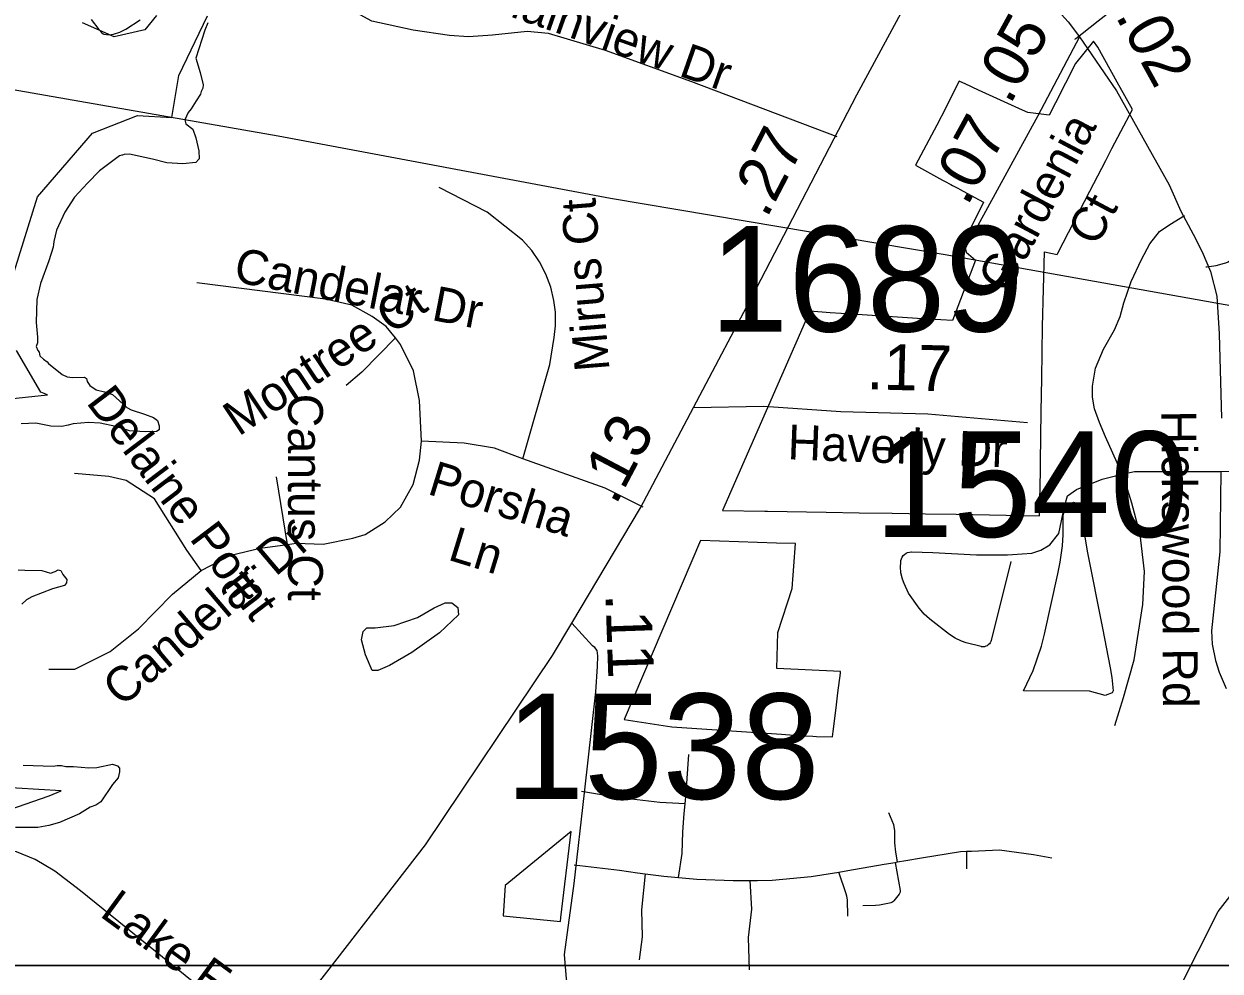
# Model space of a CAD drawing. Extents: x 1662474 to 1856135, y 779280 to 917889.
# Drawn here: x 1709903 to 1713168, y 826573 to 829158 of the extents above; entities that cross this region are included whole.
import ezdxf

# ---------------------------------------------------------------- set-up
doc = ezdxf.new("R2010")
doc.units = 0
for name, color, linetype in [('Cogo Default Point CELL', 7, 'Continuous'), ('Exist Boundary Political City Limit New Hole', 7, 'Continuous'), ('Exist Hydrographic Lake Shore', 7, 'Continuous'), ('Exist Hydrographic Misc Water Feature', 7, 'Continuous'), ('Exist Hydrographic Pond Under 1500 Sq Ft', 7, 'Continuous'), ('Exist Road Non-System Type 51', 7, 'Continuous'), ('Exist Road Non-System Type 51 Label', 7, 'Continuous'), ('Exist Road Primary NC UnDivided 4 Lane Attributed', 7, 'Continuous'), ('Exist Road Secondary Mileage Tenths English Label', 7, 'Continuous'), ('Exist Road Secondary Type 51 Attributed', 7, 'Continuous'), ('Exist Road Secondary Type 51 Label', 7, 'Continuous'), ('Exist Utilities Electrical Transmission Line', 7, 'Continuous'), ('Map Preparation Boundary City Limit Buffer Line', 7, 'Continuous'), ('Map Preparation Inset Cut Line', 7, 'Continuous'), ('Old_Level_44', 7, 'Continuous'), ('Prop DGN Element Guardrail', 7, 'Continuous'), ('Prop Guardrail', 7, 'Continuous')]:
    doc.layers.add(name, color=color, linetype=linetype)

msp = doc.modelspace()

# ---------------------------------------------------------------- linework, layer by layer
at = {"layer": 'Exist Boundary Political City Limit New Hole'}
for points in [[(1712678.1, 827962.4), (1712680.1, 828100.4), (1712681.4, 828189.9), (1712683.4, 828332.1), (1712689.4, 828535.7), (1712724.1, 828529), (1712725.6, 828531.9), (1712813.1, 828701.2), (1712856.4, 828785.2), (1712873, 828817.7), (1712897.6, 828864.4), (1712929.5, 828924.9), (1712887.6, 828998.8), (1712834.4, 829094.5), (1712823.2, 829111.3), (1712773.8, 829050), (1712719.2, 828942.8), (1712702.1, 828909.1), (1712644, 828915.9), (1712629.2, 828922.6), (1712509.2, 828977.4), (1712472.2, 828994.4), (1712458.1, 829000.9), (1712455.8, 829001.9), (1712447.1, 828984.5), (1712419.4, 828928.9), (1712395.4, 828881.9), (1712337.4, 828772.4), (1712370.2, 828753.9), (1712385.8, 828745.2), (1712410.6, 828731.9), (1712416.4, 828728.9), (1712433.5, 828719.6), (1712438.1, 828717.1), (1712452.6, 828709.4), (1712458.9, 828706), (1712477.1, 828696.2), (1712522.9, 828671.7), (1712469, 828562.9), (1712475.5, 828535), (1712500.4, 828513.4), (1712437.9, 828348.2), (1712342.2, 828354.4), (1712164.2, 828366), (1712104.1, 828369.9), (1712048.1, 828373.6), (1711810.6, 827830.1), (1711925.4, 827828.2), (1711932.9, 827828), (1712093.4, 827825.4), (1712183.5, 827823.9), (1712273.4, 827822.5), (1712364.2, 827820.9), (1712448.4, 827819.5), (1712675.9, 827815.8), (1712677.9, 827938.2), (1712678.1, 827962.4)], [(1712004.6, 827677.9), (1712009.4, 827739.5), (1711957.9, 827741.2), (1711750.2, 827748), (1711541.4, 827259), (1711672, 827239.5), (1711970.9, 827219.2), (1712027.6, 827215), (1712056.4, 827213.9), (1712066.6, 827213.4), (1712110.4, 827211.7), (1712112.2, 827226.9), (1712120.1, 827291.2), (1712125.2, 827332.1), (1712131.9, 827386), (1712132.5, 827390.9), (1711958.6, 827399), (1711960.9, 827496.9), (1712000, 827617.1), (1712004.6, 827677.9)], [(1711368.9, 826719.4), (1711397, 826953.6), (1711217, 826806), (1711211, 826723.8), (1711367.5, 826708.4), (1711368.9, 826719.4)]]:
    msp.add_lwpolyline(points, dxfattribs=at)
at = {"layer": 'Exist Hydrographic Lake Shore'}
for points in [[(1710405, 829160.6), (1710396.9, 829140.9), (1710372.5, 829064.2), (1710384.2, 829025.4), (1710392.8, 828991.8), (1710391.4, 828982.9), (1710387.1, 828973.4), (1710385.1, 828966.3), (1710373, 828948.2), (1710359.9, 828926.4), (1710352, 828916.2), (1710342.6, 828896.5), (1710345.5, 828885), (1710364.6, 828870.6), (1710372.8, 828847.2), (1710381.1, 828812), (1710381.4, 828790), (1710380.6, 828788.9), (1710372.2, 828780.2), (1710337.4, 828775.8), (1710293.8, 828778.7), (1710254.4, 828788.9), (1710191.4, 828802.3), (1710177, 828801.2), (1710172.8, 828799.9), (1710170.4, 828799.9), (1710163.9, 828798.1), (1710109.8, 828757.2), (1710076.4, 828723.8), (1710041.2, 828685), (1710014.8, 828643.8), (1709991.9, 828595.2), (1709984.6, 828564), (1709984, 828555.9), (1709982.8, 828548.8), (1709970.9, 828511.8), (1709948.4, 828449.6), (1709938.6, 828405.8), (1709936.5, 828343.2), (1709940.2, 828303.4), (1709940, 828287.6), (1709937.1, 828277.4), (1709941.2, 828266.9), (1709945, 828262.4), (1709947, 828251.9), (1709956.8, 828243), (1709967, 828235.6), (1709970.4, 828231.4), (1710007.9, 828201.5), (1710021.4, 828194.4), (1710036.2, 828193.1), (1710068.5, 828193.9), (1710074.1, 828190.2), (1710075.6, 828182.4), (1710083.5, 828170.8), (1710100.6, 828159.2), (1710123.6, 828153.5), (1710144.9, 828146.4), (1710183.8, 828111.5), (1710196.1, 828104.4), (1710232.4, 828092.9), (1710256.8, 828083.4), (1710267.5, 828075.3), (1710272.8, 828060.6), (1710272.5, 828050.1), (1710265.6, 828045.9)], [(1710086.6, 829169.8), (1710107.4, 829143), (1710115.8, 829133.6), (1710119.8, 829130.6), (1710121, 829130.1), (1710136, 829128.6), (1710147.5, 829129.9), (1710165.1, 829135.4), (1710181.4, 829143.5)], [(1710181.4, 829143.5), (1710220.5, 829168.9)], [(1710111.6, 828068.4), (1710079.4, 828069.8), (1710038.1, 828066.4), (1710023.6, 828062.7), (1710006.4, 828059.6), (1709976.8, 828059.8), (1709936.2, 828067.9), (1709895.9, 828066.1)], [(1710265.6, 828045.9), (1710234.4, 828044.8), (1710191.6, 828047.8), (1710154.6, 828059.6), (1710111.6, 828068.4)], [(1709887.2, 827668.2), (1709905.6, 827666.9), (1709951.8, 827665.8), (1709976.1, 827658.8), (1709988.2, 827663.5), (1709996.4, 827667.9), (1710004.2, 827665.8), (1710009.8, 827655.4), (1710020.5, 827641.4), (1710019.2, 827632.2), (1710014, 827625.2), (1709981.4, 827616.2), (1709925, 827594.2), (1709910, 827586.3), (1709898, 827574)], [(1709901.6, 827134.6), (1709982.8, 827132.2), (1709994.2, 827133.8), (1710006.1, 827133.8), (1710017.9, 827131.5), (1710038.9, 827130.9), (1710080.9, 827127.2), (1710102.4, 827128.6), (1710145.5, 827137.5), (1710159.1, 827132.8), (1710164.4, 827126.2), (1710164.4, 827123.9), (1710164.4, 827116.8), (1710160.4, 827100.2), (1710145.5, 827081.9), (1710113.1, 827034.6), (1710099.8, 827025.7), (1710083.8, 827019.7), (1710055.1, 827002.1), (1710000, 826978.2), (1709971.5, 826970.1), (1709941.5, 826964.3), (1709879.9, 826964.6)]]:
    msp.add_lwpolyline(points, dxfattribs=at)
at = {"layer": 'Exist Hydrographic Misc Water Feature'}
msp.add_lwpolyline([(1712950.3, 822718.3), (1713036.3, 823008.7), (1713029.3, 823117.2), (1712996.3, 823150.7), (1712796.3, 823177.7), (1712797.3, 823236.8), (1712940.2, 823401.3), (1712983.3, 823518.6), (1712963.3, 824119.7), (1712923.3, 824202.5), (1712749.2, 824347.3), (1712708.3, 824430.2), (1712710.2, 824679.5), (1712770.2, 824862.1), (1712872.2, 825011.1), (1712742.2, 825420.7), (1712787.2, 825777.6), (1712891.2, 826195.6), (1713163.2, 826735), (1713762.3, 827504)], dxfattribs=at)
at = {"layer": 'Exist Hydrographic Pond Under 1500 Sq Ft'}
for points in [[(1712631.5, 827337.3), (1712658.1, 827393.4), (1712680.5, 827459.4), (1712688.7, 827492.8), (1712725.6, 827657.1), (1712731.8, 827688.9), (1712738, 827733.1), (1712740.2, 827763.5), (1712740.2, 827788.9), (1712740.4, 827816.8), (1712746.5, 827837.1), (1712756.5, 827846.8), (1712768.6, 827853.1), (1712784.7, 827847), (1712790.6, 827837.1), (1712796.3, 827774.6), (1712806, 827718.5), (1712847.1, 827508.5), (1712868.5, 827400.6), (1712872.5, 827374.3), (1712876.2, 827338.1), (1712874.2, 827332.3), (1712854.3, 827324.5), (1712812.2, 827336.8), (1712631.5, 827337.3)], [(1710853.6, 827393.1), (1710835.7, 827435.8), (1710824.4, 827477.2), (1710829.4, 827499.8), (1710839.5, 827509.8), (1710862.1, 827509.8), (1710913.6, 827516.1), (1710977.6, 827537.4), (1711022.8, 827563.8), (1711052.9, 827577.6), (1711071.7, 827577.6), (1711088.1, 827565), (1711089.3, 827544.9), (1711037.9, 827496), (1710962.5, 827442), (1710901, 827406.9), (1710869.6, 827393.1), (1710853.6, 827393.1)]]:
    msp.add_lwpolyline(points, dxfattribs=at)
at = {"layer": 'Exist Road Non-System Type 51'}
for p, q in [((1713129.1, 828494.7), (1713132.5, 828495.2)), ((1710622.4, 827736.9), (1710593.1, 827921.8)), ((1712476.2, 826899.9), (1712475.9, 826852.2))]:
    msp.add_line(p, q, dxfattribs=at)
for points in [[(1712955.9, 829265.5), (1712913.1, 829222.5), (1712890.5, 829207.8), (1712886.2, 829204.9), (1712880, 829200.7), (1712860.6, 829184.4), (1712835.6, 829165.5), (1712814.1, 829148.2), (1712791.9, 829130.9), (1712774.5, 829117.8), (1712771.1, 829115.2)], [(1712123.1, 828849.8), (1711726.2, 829000.4), (1711490.6, 829085.2), (1711335.6, 829132.2), (1711276.9, 829137.7), (1711182.4, 829127.5), (1711116.6, 829123.2), (1711064.6, 829126.4), (1710965.4, 829140.9), (1710853.4, 829165.5), (1710801.1, 829193.9), (1710783.9, 829205.6), (1710769.6, 829218.9)], [(1711264.9, 827971.1), (1711338.6, 828228.5), (1711350.9, 828302), (1711354.4, 828334.1), (1711354.1, 828371.6), (1711350.1, 828403.1), (1711341.2, 828439.6), (1711328.1, 828475), (1711310.8, 828508.4), (1711289.5, 828539.4), (1711264.1, 828567.4), (1711168.2, 828643.8), (1711037, 828711.2)], [(1712900.8, 827929.1), (1712895.5, 827942.2), (1712855.9, 828031.4), (1712838.9, 828069.8), (1712825.6, 828107.6), (1712820.4, 828139), (1712820.1, 828168.9), (1712828.4, 828218.4), (1712850.4, 828270.5), (1712880.6, 828323), (1712895.5, 828359.6), (1712905.6, 828396.8), (1712925.6, 828454.8), (1712953.8, 828514.9), (1712976.6, 828557.7), (1713002.6, 828591.8), (1713030.9, 828610.4), (1713071.4, 828635.1)], [(1713132.5, 828495.2), (1713157.4, 828499.1), (1713180.1, 828504.7), (1713184.2, 828505.9), (1713190.9, 828509), (1713196.8, 828513.2), (1713201.9, 828518.2), (1713205.1, 828522.9), (1713220.2, 828546.9), (1713235.6, 828577.4), (1713240.9, 828586), (1713249.5, 828595.7), (1713251.8, 828597.6), (1713255.4, 828600.1), (1713272.1, 828609.1), (1713289.9, 828615.8), (1713293.4, 828616.8), (1713301.1, 828618.9), (1713336.1, 828622.2), (1713372.6, 828623.2), (1713376.1, 828623.2)], [(1710917.6, 828301.2), (1710892.4, 828332.2), (1710853.9, 828359.5), (1710798.8, 828390.8), (1710726.9, 828407), (1710375.6, 828451.1)], [(1710917.6, 828301.2), (1710826, 828207.2), (1710783, 828170.9)], [(1710988.1, 828019.4), (1710983.2, 828129.9), (1710966.9, 828210.7), (1710931.2, 828283.4), (1710917.6, 828301.2)], [(1710622.4, 827736.9), (1710646.2, 827740.4), (1710720.5, 827738), (1710801.4, 827754), (1710835.1, 827764.2), (1710889, 827798.7), (1710931.2, 827839.1), (1710965.4, 827900.5), (1710983.2, 827967.2), (1710988.1, 828019.4)], [(1711264.9, 827971.1), (1711187.6, 827999.7), (1711105, 828014.1), (1710988.1, 828019.4)], [(1711593.6, 827839.1), (1711489.8, 827891), (1711264.9, 827971.1)], [(1710387.1, 827666.1), (1710348.4, 827722), (1710259.4, 827861.4), (1710181.9, 827911.5), (1710135.1, 827923), (1710041, 827930.9)], [(1712596.9, 827690.9), (1712543.1, 827474.9), (1712542.5, 827472.7), (1712540.9, 827469.1), (1712538.6, 827465.9), (1712535.8, 827463.1), (1712532.6, 827460.9), (1712529, 827459.2), (1712525.2, 827458.2), (1712521.4, 827457.9), (1712517.4, 827458.2), (1712515.9, 827458.5), (1712475, 827468.7), (1712462.5, 827473.1), (1712445.1, 827481.5), (1712429.9, 827491.8), (1712375.9, 827533.4), (1712375.1, 827534.1), (1712360.6, 827547.2), (1712348, 827562.2), (1712347.4, 827562.9), (1712318.2, 827603.9), (1712305.8, 827631.1), (1712301.2, 827642.8), (1712297.2, 827659.4), (1712295.9, 827676.6), (1712296.5, 827688.4), (1712296.9, 827691.2), (1712297.1, 827693.2), (1712298.4, 827698), (1712300.5, 827702.6), (1712303.4, 827706.7), (1712307, 827710.2), (1712311.1, 827713.1), (1712315.6, 827715.2), (1712320.5, 827716.5), (1712325.5, 827716.9), (1712326.2, 827716.9), (1712384.2, 827715.2), (1712503.9, 827709), (1712588.4, 827709), (1712601.6, 827709.9), (1712654.4, 827713.2), (1712679.1, 827721.4), (1712703.9, 827735.9), (1712728.6, 827766.8), (1712743.9, 827840.6), (1712751.6, 827869.6), (1712776.9, 827886.9), (1712846.2, 827915.6), (1712900.8, 827929.1)], [(1712881.4, 827243.2), (1712904.4, 827319.1), (1712933.9, 827422.2), (1712957.1, 827572.9), (1712962.4, 827663.4), (1712949.9, 827764.5), (1712927.5, 827849.9), (1712911.8, 827900.2), (1712910.5, 827904.7), (1712900.8, 827929.1)], [(1712900.8, 827929.1), (1712934.9, 827936.1), (1713168.1, 827936.1)], [(1713168.1, 827936.1), (1713277.4, 827937.4), (1713302.5, 827935.5)], [(1710387.1, 827666.1), (1710468.2, 827707.6), (1710548.1, 827726.8), (1710622.4, 827736.9)], [(1709971.6, 827396.9), (1710042.6, 827397.1), (1710138.4, 827444.9), (1710216.1, 827506.5), (1710308.6, 827601.2), (1710387.1, 827666.1)], [(1711708.4, 827029.7), (1711710.9, 827058.1), (1711715.6, 827124.9), (1711718.2, 827163.9)], [(1711708.4, 827029.7), (1711639.1, 827032.6), (1711576.9, 827040.1), (1711507.6, 827049.7), (1711425.4, 827062.9)], [(1711690.4, 826828.4), (1711700.1, 826894.1), (1711701.9, 826953.2), (1711705.9, 827002.5), (1711708.4, 827029.7)], [(1712287.6, 826870.6), (1712283.6, 826897.6), (1712280.4, 826922.9), (1712280.4, 826956.1), (1712278.1, 826971.6), (1712263.8, 827004.7)], [(1710585.4, 826367.7), (1710528.6, 826410.2), (1710058, 826791.4), (1709988, 826845.1), (1709934.1, 826877.1), (1709883, 826898.4), (1709786.4, 826915.7), (1709739.9, 826918.4), (1709618.4, 826913.6), (1709531, 826900.8), (1709507.1, 826895), (1709443.1, 826858.5), (1709410.9, 826823.4), (1709378.5, 826774)], [(1712281.4, 826869.5), (1712287.6, 826870.6), (1712310.9, 826874.6), (1712353.6, 826881.9), (1712459.5, 826899.2), (1712476.2, 826899.9), (1712489.9, 826900.4), (1712566.4, 826903.7), (1712659, 826890.9), (1712708.9, 826882.2)], [(1711404.9, 826863.1), (1711528.6, 826848.5), (1711578.4, 826840.9), (1711598.9, 826838.2)], [(1712127.6, 826842.9), (1712152.4, 826846.9), (1712251.9, 826864.4), (1712281.4, 826869.5)], [(1712281.4, 826869.5), (1712294.8, 826792.9), (1712294.9, 826790.8), (1712294.8, 826788.5), (1712294.1, 826786.4), (1712293.2, 826784.4), (1712292.1, 826782.8), (1712277.6, 826764.4), (1712275.1, 826761.9), (1712272.5, 826760), (1712269.5, 826758.6), (1712266.4, 826757.8), (1712239, 826753.1), (1712227.9, 826751.9), (1712193.4, 826750.4)], [(1711598.9, 826838.2), (1711589.2, 826740.1), (1711590.9, 826665.9), (1711582.5, 826603.4)], [(1711598.9, 826838.2), (1711650.4, 826831.9), (1711690.4, 826828.4)], [(1711690.4, 826828.4), (1711740.5, 826823.9), (1711839.2, 826819.6), (1711884.9, 826820.1), (1711905.9, 826820.4), (1711946.1, 826820.9), (1712052.6, 826830.9), (1712127.6, 826842.9)], [(1712152.4, 826722.8), (1712151.1, 826767.4), (1712149.9, 826777.2), (1712148, 826783.7), (1712127.6, 826842.9)], [(1711884.9, 826820.1), (1711889.6, 826742.1), (1711879.9, 826664.1), (1711882.6, 826576.1)]]:
    msp.add_lwpolyline(points, dxfattribs=at)
at = {"layer": 'Exist Road Primary NC UnDivided 4 Lane Attributed'}
for points in [[(1711731.2, 828110.9), (1711903.3, 828436.8), (1712177.1, 828964.1), (1712406.1, 829389.5)], [(1711398.8, 827522), (1711586.6, 827836.8), (1711731.2, 828110.9)], [(1708713.1, 823984.5), (1708734.8, 824012.4), (1708863.3, 824181.6), (1709407.9, 824877.3), (1709789.2, 825370.3), (1710230.9, 825935.7), (1710645.8, 826460.4), (1710999, 826917.6), (1711346.5, 827434.4), (1711398.8, 827522)]]:
    msp.add_lwpolyline(points, dxfattribs=at)
at = {"layer": 'Exist Road Secondary Type 51 Attributed'}
for points in [[(1712406.1, 829389.5), (1712592.9, 829300.4), (1712637.2, 829273.5), (1712681.1, 829238.9), (1712718.6, 829202.9), (1712753.7, 829163.9), (1712784.9, 829122.4)], [(1712784.9, 829122.4), (1712670.8, 828906.8), (1712506.9, 828608.1)], [(1712784.9, 829122.4), (1712886, 828975.2), (1713029.8, 828718.9), (1713061.3, 828646.6), (1713095, 828584), (1713119.1, 828535.8), (1713141.9, 828482), (1713159.5, 828414.7), (1713166.3, 828312.4), (1713172.2, 828082.3)], [(1711731.2, 828110.9), (1711922.8, 828114.5), (1712132.8, 828100.4), (1712371, 828094), (1712642.8, 828069.9)], [(1713170.2, 827935.1), (1713167.8, 827716.7), (1713144.9, 827501.3), (1713146.8, 827465.2), (1713155.6, 827420.4), (1713166.3, 827388.2), (1713184.8, 827344.3)], [(1711572.5, 825851.1), (1711530.7, 825994), (1711461, 826236.7), (1711414.9, 826421.1), (1711384.2, 826551.6), (1711378.9, 826617.6), (1711404.9, 826811.5), (1711433.5, 827059.3), (1711464.3, 827335), (1711468.5, 827404.1), (1711469.7, 827433.1), (1711468.1, 827447.7), (1711462.1, 827455.9), (1711455.3, 827460.5), (1711398.8, 827522)]]:
    msp.add_lwpolyline(points, dxfattribs=at)
at = {"layer": 'Exist Utilities Electrical Transmission Line'}
msp.add_lwpolyline([(1704330.5, 829125.1), (1704363.9, 829125.2), (1704441.7, 829122.8), (1704707.5, 829163.8), (1705527.8, 829317.2), (1706167.7, 829434.6), (1706717.3, 829530.9), (1706941.1, 829496.5), (1707139, 829464.5), (1707886.3, 829332.6), (1708789.5, 829173.1), (1709700.6, 829009.5), (1710597.6, 828852.2), (1711504.6, 828682.4), (1712417.9, 828528.9), (1713335, 828365.2)], dxfattribs=at)
at = {"layer": 'Map Preparation Boundary City Limit Buffer Line'}
for points in [[(1712678.1, 827962.4), (1712680.1, 828100.4), (1712681.4, 828189.9), (1712683.4, 828332.1), (1712689.4, 828535.7), (1712724.1, 828529), (1712725.6, 828531.9), (1712813.1, 828701.2), (1712856.4, 828785.2), (1712873, 828817.7), (1712897.6, 828864.4), (1712929.5, 828924.9), (1712887.6, 828998.8), (1712834.4, 829094.5), (1712823.2, 829111.3), (1712773.8, 829050), (1712719.2, 828942.8), (1712702.1, 828909.1), (1712644, 828915.9), (1712629.2, 828922.6), (1712509.2, 828977.4), (1712472.2, 828994.4), (1712458.1, 829000.9), (1712455.8, 829001.9), (1712447.1, 828984.5), (1712419.4, 828928.9), (1712395.4, 828881.9), (1712337.4, 828772.4), (1712370.2, 828753.9), (1712385.8, 828745.2), (1712410.6, 828731.9), (1712416.4, 828728.9), (1712433.5, 828719.6), (1712438.1, 828717.1), (1712452.6, 828709.4), (1712458.9, 828706), (1712477.1, 828696.2), (1712522.9, 828671.7), (1712469, 828562.9), (1712475.5, 828535), (1712500.4, 828513.4), (1712437.9, 828348.2), (1712342.2, 828354.4), (1712164.2, 828366), (1712104.1, 828369.9), (1712048.1, 828373.6), (1711810.6, 827830.1), (1711925.4, 827828.2), (1711932.9, 827828), (1712093.4, 827825.4), (1712183.5, 827823.9), (1712273.4, 827822.5), (1712364.2, 827820.9), (1712448.4, 827819.5), (1712675.9, 827815.8), (1712677.9, 827938.2), (1712678.1, 827962.4)], [(1712004.6, 827677.9), (1712009.4, 827739.5), (1711957.9, 827741.2), (1711750.2, 827748), (1711541.4, 827259), (1711672, 827239.5), (1711970.9, 827219.2), (1712027.6, 827215), (1712056.4, 827213.9), (1712066.6, 827213.4), (1712110.4, 827211.7), (1712112.2, 827226.9), (1712120.1, 827291.2), (1712125.2, 827332.1), (1712131.9, 827386), (1712132.5, 827390.9), (1711958.6, 827399), (1711960.9, 827496.9), (1712000, 827617.1), (1712004.6, 827677.9)], [(1711368.9, 826719.4), (1711397, 826953.6), (1711217, 826806), (1711211, 826723.8), (1711367.5, 826708.4), (1711368.9, 826719.4)]]:
    msp.add_lwpolyline(points, dxfattribs=at)
at = {"layer": 'Map Preparation Inset Cut Line'}
for points in [[(1731035.7, 826588.1), (1668486.3, 826588.1), (1668486.3, 870408.9), (1731035.7, 870408.9)], [(1731035.7, 782767.4), (1668486.3, 782767.4), (1668486.3, 826588.1), (1731035.7, 826588.1)]]:
    msp.add_lwpolyline(points, close=True, dxfattribs=at)
at = {"layer": 'Old_Level_44'}
for points in [[(1710264.7, 829180.7), (1710233.5, 829141.7), (1710149.2, 829123), (1710062.8, 829161.4)], [(1710306.8, 828902.5), (1710326, 829017.4), (1710404.7, 829180.4)], [(1709864.1, 828440.8), (1709940, 828685.9), (1710090.3, 828860.1), (1710213.5, 828908), (1710306.8, 828902.5)], [(1709847.9, 828132.7), (1709967.5, 828146), (1709949.4, 828152.5), (1709882.7, 828267)], [(1709864.7, 827014.2), (1709971.9, 827051.4), (1710004.8, 827064.6), (1709820.9, 827075.8)]]:
    msp.add_lwpolyline(points, dxfattribs=at)

# ---------------------------------------------------------------- texts
at = {"layer": 'Cogo Default Point CELL'}
for s, p in [('1689', (1711775.7, 828318.3)), ('1540', (1712225.4, 827757.8)), ('1538', (1711218.3, 827042.3))]:
    msp.add_text(s, height=288, dxfattribs=at).set_placement(p)
at = {"layer": 'Exist Road Non-System Type 51 Label'}
for s, rotation, p in [('Plainview Dr', 340.6326, (1711148.1, 829207)), ('Mirus Ct', 94.6953, (1711502, 828213.4)), ('Candelar Dr', 349.0099, (1710472.6, 828455.3)), ('Montree Ct', 33.7048, (1710489.3, 828030.7)), ('Delaine Point', 307.1694, (1710071.3, 828124.6)), ('Cantus Ct', 270, (1710624.3, 828148.6)), ('Porsha', 342.8883, (1711001.7, 827875.8)), ('Candelar Dr', 40.3468, (1710170.1, 827291)), ('   Ln', 342.8883, (1710956.1, 827727.6)), ('Lake Forest Dr', 323.7786, (1710107.3, 826724.3))]:
    msp.add_text(s, height=95, rotation=rotation, dxfattribs=at).set_placement(p)
at = {"layer": 'Exist Road Secondary Mileage Tenths English Label'}
for s, rotation, p in [('.05', 61.2436, (1712595.1, 828934.7)), ('.07', 61.2436, (1712478.1, 828657.9)), ('.11', 272.0169, (1711490.5, 827601.9))]:
    msp.add_text(s, height=125, rotation=rotation, dxfattribs=at).set_placement(p)
at = {"layer": 'Exist Road Secondary Type 51 Label'}
for s, rotation, p in [('Gardenia', 61.957, (1712587.4, 828418.6)), (' Ct', 61.957, (1712815.1, 828516.3)), ('Hickswood Rd', 270.3195, (1713008.3, 828103)), ('Haverly Dr', 357.8553, (1711986.9, 827969.8))]:
    msp.add_text(s, height=95, rotation=rotation, dxfattribs=at).set_placement(p)
at = {"layer": 'Prop DGN Element Guardrail'}
for s, rotation, p in [('.02', 298.8698, (1712881.2, 829180.1)), ('.17', 358.4607, (1712202.5, 828161))]:
    msp.add_text(s, height=125, rotation=rotation, dxfattribs=at).set_placement(p)
at = {"layer": 'Prop Guardrail'}
for s, rotation, p in [('.27', 62.5569, (1711930.6, 828624.9)), ('.13', 62.169, (1711518.4, 827841.6))]:
    msp.add_text(s, height=125, rotation=rotation, dxfattribs=at).set_placement(p)

doc.saveas('drawing.dxf')
